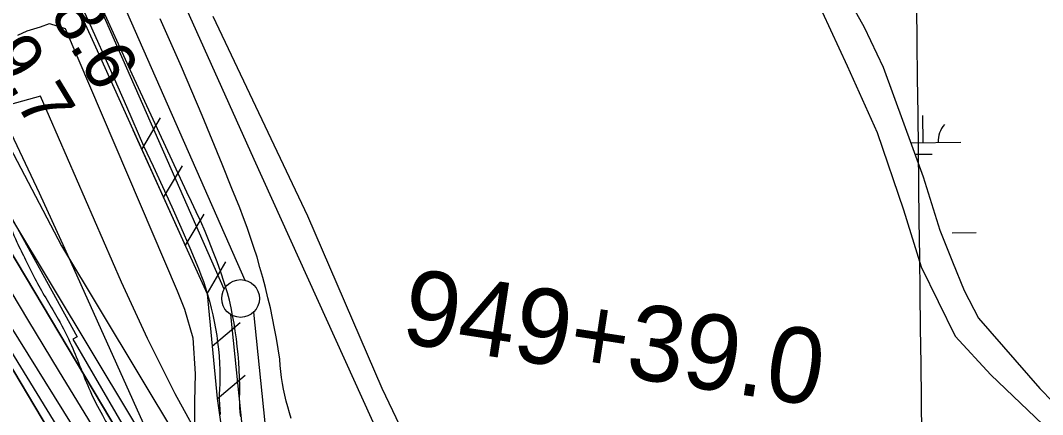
# Model space of a CAD drawing. Extents: x 3694830 to 3732949, y 415201 to 440970.
# Drawn here: x 3713542 to 3714898, y 437354 to 437876 of the extents above; entities that cross this region are included whole.
import ezdxf

# ---------------------------------------------------------------- set-up
doc = ezdxf.new("R2010")
doc.units = 0
for name, color, linetype in [('V-FLOD-BASE', 7, 'Continuous'), ('V-GRID-MAJR', 7, 'Continuous'), ('V-LEVE-TOET', 7, 'Continuous'), ('V-RIVR-EDGE', 7, 'Continuous'), ('V-RIVR-RANG', 7, 'Continuous'), ('V-ROAD-CNTR', 7, 'Continuous'), ('V-RRAP-FSHR', 7, 'Continuous'), ('V-RRAP-RVMT', 7, 'Continuous'), ('V-RRAP-RVMT-IDEN', 7, 'Continuous'), ('V-SITE-VEGE', 7, 'Continuous'), ('V-SURV-IDEN', 7, 'Continuous'), ('V-SURV-LINE', 7, 'Continuous'), ('V-TOPO-DPTH', 7, 'Continuous'), ('V-TOPO-MINR', 7, 'Continuous'), ('V-TOPO-WATR', 7, 'Continuous'), ('V-WETL-SWMP', 7, 'Continuous')]:
    doc.layers.add(name, color=color, linetype=linetype)

msp = doc.modelspace()

# ---------------------------------------------------------------- linework, layer by layer
at = {"layer": 'V-FLOD-BASE'}
msp.add_lwpolyline([(3713834.381, 437350.606), (3713833.668, 437356.848), (3713833.16, 437363.113), (3713832.8570000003, 437369.39), (3713832.759, 437375.67100000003), (3713832.865, 437381.954), (3713832.828, 437392.305), (3713832.595, 437402.656), (3713832.159, 437412.998), (3713831.522, 437423.33), (3713830.686, 437433.648), (3713829.6520000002, 437443.947), (3713828.417, 437454.224), (3713826.983, 437464.477), (3713825.3510000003, 437474.69800000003), (3713823.522, 437484.889), (3713821.4990000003, 437495.039), (3713819.2770000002, 437505.15), (3713816.86, 437515.216), (3713812.383, 437528.905), (3713807.6950000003, 437542.522), (3713802.801, 437556.067), (3713797.699, 437569.53500000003), (3713792.3910000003, 437582.923), (3713786.875, 437596.226), (3713781.159, 437609.446), (3713775.239, 437622.576), (3713769.119, 437635.614), (3713762.799, 437648.555), (3713726.488, 437726.75), (3713690.4020000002, 437805.049), (3713654.546, 437883.452)], dxfattribs=at)
at = {"layer": 'V-GRID-MAJR'}
msp.add_spline([(3714934.614, 420805.688), (3714862.3710000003, 426862.61), (3714790.0870000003, 432923.001), (3714717.8030000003, 438983.397), (3714717.762, 438986.86)], degree=3, dxfattribs=at)
at = {"layer": 'V-LEVE-TOET'}
for points in [[(3713613.014, 437918.18200000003), (3713636.421, 437866.194), (3713659.625, 437814.11100000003), (3713682.62, 437761.94), (3713705.4080000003, 437709.677), (3713718.083, 437682.892), (3713730.537, 437656.003), (3713742.772, 437629.01300000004), (3713754.785, 437601.924), (3713766.578, 437574.74100000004), (3713778.147, 437547.45900000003), (3713781.508, 437538.868), (3713784.663, 437530.201), (3713787.613, 437521.458), (3713790.355, 437512.65), (3713792.884, 437503.78), (3713795.205, 437494.85000000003), (3713797.312, 437485.87), (3713799.204, 437476.84), (3713800.882, 437467.77), (3713802.344, 437458.66000000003), (3713803.589, 437449.52), (3713804.617, 437440.353), (3713805.426, 437431.164), (3713806.018, 437421.958), (3713806.3910000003, 437412.74), (3713806.544, 437403.518), (3713806.4790000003, 437394.292), (3713806.028, 437387.51900000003), (3713805.787, 437380.734), (3713805.748, 437373.945), (3713805.916, 437367.158), (3713806.288, 437360.381), (3713806.8680000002, 437353.61600000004)], [(3713889.613, 437395.017), (3713888.366, 437402.944), (3713887.326, 437410.903), (3713886.486, 437418.884), (3713885.853, 437426.886), (3713883.805, 437440.597), (3713881.542, 437454.273), (3713879.066, 437467.913), (3713876.377, 437481.514), (3713873.475, 437495.07), (3713870.362, 437508.576), (3713867.038, 437522.036), (3713863.503, 437535.44), (3713859.7600000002, 437548.789), (3713855.807, 437562.074), (3713851.647, 437575.3), (3713847.281, 437588.456), (3713842.71, 437601.543), (3713837.934, 437614.558), (3713832.955, 437627.495), (3713827.776, 437640.355), (3713822.396, 437653.13), (3713809.4420000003, 437685.54600000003), (3713796.29, 437717.882), (3713782.937, 437750.136), (3713769.3850000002, 437782.306), (3713755.633, 437814.39), (3713741.682, 437846.39), (3713727.535, 437878.302)], [(3713901.316, 437348.351), (3713898.8680000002, 437355.994), (3713896.617, 437363.699), (3713894.565, 437371.458), (3713892.714, 437379.267), (3713891.063, 437387.12200000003), (3713889.613, 437395.017)]]:
    msp.add_lwpolyline(points, dxfattribs=at)
at = {"layer": 'V-RIVR-EDGE'}
msp.add_spline([(3712764.5746613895, 438963.5637189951), (3712781.043986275, 438936.13986885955), (3712845.442934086, 438831.07975002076), (3712877.404031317, 438773.57653147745), (3712900.8065843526, 438729.207085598), (3712930.9691192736, 438675.777745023), (3712959.37893203, 438644.96068643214), (3712991.861504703, 438615.4900339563), (3713022.105657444, 438595.0680956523), (3713032.0307326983, 438586.0003745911), (3713038.3262598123, 438571.967879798), (3713040.089044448, 438553.4250035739), (3713039.1567807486, 438542.12333479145), (3713040.0264335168, 438528.1042566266), (3713049.4043181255, 438480.6043770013), (3713055.2253279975, 438457.52987635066), (3713056.124050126, 438455.2668592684), (3713064.7049553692, 438451.17621051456), (3713071.476117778, 438446.6378777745), (3713075.5041556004, 438429.89803607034), (3713079.110224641, 438425.3675296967), (3713090.8551052, 438420.81689838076), (3713097.175229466, 438416.73183988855), (3713099.8646875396, 438407.2298514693), (3713107.045520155, 438385.50846524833), (3713112.433380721, 438370.1217379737), (3713121.4362547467, 438353.8217538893), (3713138.574586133, 438336.1451762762), (3713179.144539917, 438285.855213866), (3713213.830872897, 438233.3190051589), (3713236.3224052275, 438186.238858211), (3713252.501639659, 438146.4088631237), (3713274.102276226, 438104.7568266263), (3713297.9547493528, 438059.48195030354), (3713306.4696895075, 438028.7140860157), (3713313.182713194, 438000.6636311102), (3713317.6629072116, 437983.92267135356), (3713324.4117085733, 437970.34121470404), (3713338.3972451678, 437957.6461816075), (3713350.1465979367, 437954.9041750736), (3713362.3525791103, 437953.96967526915), (3713384.5093507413, 437954.3670468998), (3713392.64816226, 437954.3469219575), (3713397.6106998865, 437949.81306142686), (3713396.2329883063, 437941.22544786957), (3713391.6812389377, 437929.02841111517), (3713379.4439522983, 437917.30253744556), (3713365.4081033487, 437909.6505417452), (3713359.9598679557, 437900.6208344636), (3713359.4831146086, 437890.6745162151), (3713361.7181803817, 437880.2693334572), (3713365.7685792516, 437872.5726156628), (3713377.9309563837, 437854.00402423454), (3713377.8951787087, 437839.53502597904), (3713380.5466230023, 437814.6597269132), (3713385.018990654, 437794.75367378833), (3713393.56300017, 437775.7418705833), (3713410.235758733, 437752.6405366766), (3713439.5811893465, 437734.4816154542), (3713452.6668857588, 437723.5974432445), (3713462.125270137, 437708.65280969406), (3713469.74037011, 437679.695806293), (3713477.3934838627, 437666.1121135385), (3713494.5396416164, 437651.60062929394), (3713504.025977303, 437647.9599006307), (3713509.881646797, 437638.9022420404), (3713521.585159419, 437617.6218314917), (3713537.3234181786, 437582.31451641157), (3713549.021340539, 437558.7733248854), (3713562.9688633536, 437530.70498114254), (3713592.233794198, 437479.9908138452), (3713609.781795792, 437445.1311827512), (3713634.501685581, 437384.93291587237), (3713650.699926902, 437352.7895761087), (3713662.8578318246, 437332.41235989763), (3713677.2798718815, 437313.38602201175), (3713684.946402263, 437305.2282036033), (3713699.819480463, 437285.74859147), (3713712.8805797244, 437264.9169829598), (3713746.2406315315, 437224.5923456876), (3713766.5026883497, 437190.17816247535), (3713791.7194564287, 437148.0650253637), (3713815.137662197, 437110.0257662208), (3713839.47136088, 437076.50583292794), (3713865.17159062, 437047.05195123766), (3713904.3694230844, 436990.43515624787), (3713931.8458540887, 436947.86427267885), (3713955.249525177, 436903.9469829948), (3713978.2312274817, 436872.239028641), (3714023.2701947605, 436800.6865445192), (3714042.631293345, 436767.6310659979), (3714055.255889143, 436753.13076227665), (3714074.172657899, 436723.24149517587), (3714090.82529152, 436692.00134975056), (3714114.2311987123, 436648.9883724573), (3714175.9060288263, 436539.4133999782), (3714202.4658488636, 436491.8710343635), (3714226.7704781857, 436446.5950399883), (3714269.518477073, 436362.8399288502), (3714291.114641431, 436319.37926757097), (3714308.681649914, 436292.20629180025), (3714337.061275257, 436249.1810159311), (3714410.035538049, 436137.7694673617), (3714442.9322531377, 436092.92438618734), (3714478.0908672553, 436048.5258709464), (3714520.9227200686, 435998.6824744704), (3714541.6727107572, 435978.7361714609), (3714574.592904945, 435943.38637039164), (3714610.645768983, 435894.91621328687), (3714639.9475955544, 435859.1232004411), (3714680.0687472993, 435810.19082466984), (3714715.694052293, 435771.6692219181), (3714751.307058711, 435728.17390101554), (3714781.0554512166, 435690.1189891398), (3714796.804890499, 435659.3332360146), (3714804.8699105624, 435629.47080217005), (3714812.508489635, 435610.0090788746), (3714829.175657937, 435584.64696399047), (3714846.306162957, 435563.80529300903), (3714881.4670131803, 435520.31109015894), (3714921.5814566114, 435468.6657772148), (3714947.719307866, 435433.3327469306), (3714972.478329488, 435388.9599468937), (3714983.711797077, 435360.44615526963), (3715007.1188223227, 435317.88533417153), (3715035.507392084, 435278.47730786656), (3715072.4623324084, 435229.1006022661), (3715106.7076897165, 435181.0870735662), (3715135.9960996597, 435139.8681863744), (3715164.367898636, 435093.67781713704), (3715196.8158116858, 435050.19032260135), (3715238.7276993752, 434994.0189754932), (3715267.1229774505, 434957.3238863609), (3715313.945972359, 434875.8194937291), (3715349.0732810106, 434818.76060501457), (3715367.9442096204, 434770.3329338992), (3715397.2247931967, 434725.9489533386), (3715428.77510217, 434685.1766320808), (3715443.206086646, 434669.76754375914), (3715456.742821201, 434658.4300973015), (3715463.0540010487, 434650.7277892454), (3715463.932598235, 434640.3259606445), (3715467.9516916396, 434619.9688693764), (3715475.588034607, 434599.6028336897), (3715512.5452110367, 434551.1304404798), (3715543.6265930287, 434503.57689434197)], degree=3, dxfattribs=at)
at = {"layer": 'V-ROAD-CNTR'}
msp.add_lwpolyline([(3713275.612409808, 438977.64701883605), (3713439.9980810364, 438613.843746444), (3713576.923807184, 438310.58635295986), (3713709.103542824, 438009.4369552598), (3713851.646257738, 437692.1445898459), (3714043.466874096, 437268.886436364), (3714118.6117238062, 437106.67376078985), (3714217.9895250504, 436917.5881389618), (3714352.5432559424, 436698.413577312), (3714456.147048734, 436537.30989951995)], dxfattribs=at)
at = {"layer": 'V-RRAP-FSHR'}
for p, q in [((3713703.0670000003, 437705.016), (3713728.005, 437746.995)), ((3713731.858, 437641.215), (3713756.796, 437683.194)), ((3713760.649, 437577.414), (3713785.5870000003, 437619.393)), ((3713789.852, 437513.8), (3713814.4930000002, 437555.955)), ((3713796.419, 437444.107), (3713833.597, 437475.761)), ((3713803.021, 437374.422), (3713840.199, 437406.077))]:
    msp.add_line(p, q, dxfattribs=at)
for points in [[(3712836.12535258, 438964.417126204), (3713022.36306096, 438642.4431559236), (3713321.178549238, 438102.77877142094), (3713596.3232534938, 437577.46677093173), (3713955.669429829, 436980.23310637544), (3714386.52562223, 436277.64008172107), (3714825.7151266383, 435698.8588971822), (3715402.538423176, 434782.2642083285), (3716064.7059757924, 433686.1008793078)], [(3713100.3740000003, 438966.50200000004), (3713238.805, 438709.893), (3713359.2, 438476.12700000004), (3713506.535, 438160.492), (3713542.467, 438047.39), (3713566.59, 438006.46400000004), (3713641.56, 437841.316), (3713763.0670000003, 437572.056), (3713789.807, 437513.898), (3713802.99, 437374.753), (3713811.839, 437313.669), (3713972.602, 437015.821), (3714145.015, 436718.76300000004), (3714344.776, 436359.02)], [(3713691.262, 437731.177), (3713763.0670000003, 437572.056), (3713789.807, 437513.898), (3713802.99, 437374.753), (3713811.839, 437313.669), (3713871.6550000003, 437202.847)]]:
    msp.add_lwpolyline(points, dxfattribs=at)
at = {"layer": 'V-RRAP-RVMT'}
for p, q in [((3713473.1960000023, 437717.84600000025), (3713617.2350000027, 437456.64900000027)), ((3713617.235000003, 437456.64900000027), (3713611.3930000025, 437453.46400000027)), ((3713611.3930000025, 437453.46400000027), (3713746.0040000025, 437223.05900000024))]:
    msp.add_line(p, q, dxfattribs=at)
at = {"layer": 'V-SITE-VEGE'}
for points in [[(3714605.103, 437887.403), (3714638.432, 437815.963), (3714678.132, 437727.427), (3714713.276, 437624.82300000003), (3714736.707, 437549.385), (3714781.788, 437457.476), (3714829, 437406.444), (3714947.166, 437293.78)], [(3713538.6040000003, 437856.548), (3713550.819, 437862.096), (3713568.4790000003, 437867.691), (3713580.701, 437871.87700000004), (3713601.187, 437865.235), (3713749.786, 437517.772), (3713759.522, 437493.335), (3713770.733, 437455.289), (3713773.848, 437407.643), (3713772.789, 437370.858), (3713773.103, 437332.72500000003)], [(3714558.605, 436458.82300000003), (3714361.364, 436746.395), (3714257.8310000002, 436918.59), (3714138.275, 437143.661), (3714021.676, 437388.244), (3713923.139, 437616.602), (3713797.799, 437881.382)], [(3713713.244, 437324.06), (3713600.864, 437573.754), (3713567.569, 437647.029), (3713530.146, 437725.721)]]:
    msp.add_lwpolyline(points, dxfattribs=at)
at = {"layer": 'V-SURV-LINE'}
for points in [[(3713570.0963743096, 438144.34842742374), (3713839.750251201, 437531.81852128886)], [(3713812.287665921, 437519.7434811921), (3713542.633548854, 438132.2739328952)], [(3713838.1025304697, 437322.4506904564), (3713821.2012429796, 437486.0792267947)], [(3713851.0414905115, 437489.1711064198), (3713867.9427043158, 437325.54328346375)]]:
    msp.add_lwpolyline(points, dxfattribs=at)
msp.add_circle((3713834.069400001, 437507.4953199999), 25, dxfattribs=at)
at = {"layer": 'V-TOPO-DPTH'}
for points in [[(3714177.188763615, 436519.2192414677), (3714139.3605185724, 436802.4144629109), (3714130.683258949, 436804.92420852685), (3714098.320648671, 436842.7363504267), (3714066.999439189, 436881.3591943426), (3714037.2403308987, 436921.1980912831), (3714008.5226234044, 436961.84769023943), (3713931.385351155, 437075.7840136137), (3713923.525183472, 437087.53973183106), (3713915.7564023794, 437099.35478606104), (3713908.1247011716, 437111.25884431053), (3713900.5843865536, 437123.2222385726), (3713828.6517366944, 437238.8257298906), (3713786.8099626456, 437309.4738987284), (3713747.0871790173, 437381.2351393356), (3713710.542881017, 437454.6659875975), (3713676.117573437, 437529.20990762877), (3713568.7800000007, 437775.68), (3713429.880790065, 437737.42249259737)], [(3713429.880790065, 437737.42249259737), (3713439.751540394, 437720.1924559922), (3713449.691474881, 437703.00270461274), (3713459.7351856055, 437685.8733810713), (3713469.848080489, 437668.78434275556), (3713695.058003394, 437290.8309432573), (3713719.1406401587, 437250.5536783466), (3713743.304451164, 437210.32533954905), (3713767.5900235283, 437170.1703899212), (3713791.9567701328, 437130.06436640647), (3713831.5531429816, 437065.11331918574), (3713836.187439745, 437057.5224884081), (3713840.828209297, 437049.93562263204), (3713845.4786880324, 437042.3547043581), (3713850.1356395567, 437034.77775108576), (3713916.0000152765, 436927.7687039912), (3713953.8145714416, 436866.8296738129), (3713991.923174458, 436806.0765846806), (3714030.472847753, 436745.6024071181), (3714069.316567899, 436685.3141706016), (3714177.188763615, 436519.2192414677)], [(3713469.848080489, 437668.78434275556), (3713695.058003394, 437290.8309432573), (3713719.1406401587, 437250.5536783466), (3713743.304451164, 437210.32533954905), (3713767.5900235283, 437170.1703899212), (3713791.9567701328, 437130.06436640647), (3713831.5531429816, 437065.11331918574), (3713836.187439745, 437057.5224884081), (3713840.828209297, 437049.93562263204), (3713845.4786880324, 437042.3547043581), (3713850.1356395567, 437034.77775108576), (3713916.0000152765, 436927.7687039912), (3713953.8145714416, 436866.8296738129), (3713991.923174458, 436806.0765846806), (3714030.472847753, 436745.6024071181), (3714069.316567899, 436685.3141706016), (3714177.188763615, 436519.2192414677), (3714194.9197041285, 436492.17370914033), (3714212.8047643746, 436465.2314440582)], [(3713392.13196536, 437647.5676874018), (3713701.6948252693, 437127.81008804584), (3713713.8189783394, 437107.5396274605), (3713725.99338629, 437087.29952287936), (3713738.2431765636, 437067.1049523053), (3713750.543221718, 437046.9407377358), (3713762.939631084, 437026.70350869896), (3713769.089323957, 437016.6869473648), (3713775.2525634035, 437006.6787472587), (3713781.436122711, 436996.6830889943), (3713787.6332285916, 436986.6957919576), (3713793.8550323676, 436976.7239055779), (3713800.096219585, 436966.76420519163), (3713806.366481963, 436956.8227837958), (3713812.656127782, 436946.8935483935), (3714125.529585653, 436454.56419911)], [(3714125.529585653, 436454.56419911), (3713812.656127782, 436946.8935483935), (3713806.366481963, 436956.8227837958), (3713800.096219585, 436966.76420519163), (3713793.8550323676, 436976.7239055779), (3713787.6332285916, 436986.6957919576), (3713781.436122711, 436996.6830889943), (3713775.2525634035, 437006.6787472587), (3713769.089323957, 437016.6869473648), (3713762.939631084, 437026.70350869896), (3713750.543221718, 437046.9407377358), (3713738.2431765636, 437067.1049523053), (3713725.99338629, 437087.29952287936), (3713713.8189783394, 437107.5396274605), (3713701.6948252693, 437127.81008804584), (3713392.13196536, 437647.5676874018)], [(3714163.2437543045, 436447.65315649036), (3714111.5148574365, 436529.46501939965), (3714081.5758338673, 436577.0596173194), (3714051.784791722, 436624.7461856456), (3714022.2157217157, 436672.5707095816), (3713992.794633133, 436720.48720392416), (3713826.6450484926, 436992.50154933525), (3713816.154963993, 437009.6224305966), (3713805.6334606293, 437026.72392196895), (3713795.064828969, 437043.7963285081), (3713784.464778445, 437060.8493451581), (3713447.023164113, 437602.0483736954)], [(3714163.2437543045, 436447.65315649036), (3714111.5148574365, 436529.46501939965), (3714081.5758338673, 436577.0596173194), (3714051.784791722, 436624.7461856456), (3714022.2157217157, 436672.5707095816), (3713992.794633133, 436720.48720392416), (3713826.6450484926, 436992.50154933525), (3713816.154963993, 437009.6224305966), (3713805.6334606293, 437026.72392196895), (3713795.064828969, 437043.7963285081), (3713784.464778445, 437060.8493451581), (3713447.023164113, 437602.0483736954)]]:
    msp.add_lwpolyline(points, dxfattribs=at)
at = {"layer": 'V-TOPO-MINR'}
for points in [[(3714139.3605185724, 436802.4144629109), (3714130.683258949, 436804.92420852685), (3714098.320648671, 436842.7363504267), (3714066.999439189, 436881.3591943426), (3714037.2403308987, 436921.1980912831), (3714008.5226234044, 436961.84769023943), (3713931.385351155, 437075.7840136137), (3713923.525183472, 437087.53973183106), (3713915.7564023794, 437099.35478606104), (3713908.1247011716, 437111.25884431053), (3713900.5843865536, 437123.2222385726), (3713828.6517366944, 437238.8257298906), (3713786.8099626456, 437309.4738987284), (3713747.0871790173, 437381.2351393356), (3713710.542881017, 437454.6659875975), (3713676.117573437, 437529.20990762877), (3713568.7800000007, 437775.68)], [(3714252.645918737, 436481.1161798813), (3714246.288818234, 436490.37593930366), (3714239.991066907, 436499.67616508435), (3714233.7328816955, 436509.0033684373), (3714030.6757697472, 436813.7415034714), (3714002.854382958, 436855.6269949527), (3713975.1147951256, 436897.56641825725), (3713947.4979057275, 436939.5867392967), (3713919.962815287, 436981.6609921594), (3713913.5309647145, 436991.5204242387), (3713889.366318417, 437028.76509225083), (3713865.3258895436, 437066.0893310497), (3713841.4717868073, 437103.53292602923), (3713817.7419014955, 437141.0560917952), (3713805.9356660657, 437159.82823960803), (3713776.5356480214, 437206.88318226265), (3713747.322036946, 437254.05281090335), (3713718.388036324, 437301.3944685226), (3713689.6404426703, 437348.8508121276), (3713477.838008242, 437700.8386168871)], [(3714125.529585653, 436454.56419911), (3713812.656127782, 436946.8935483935), (3713806.366481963, 436956.8227837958), (3713800.096219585, 436966.76420519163), (3713793.8550323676, 436976.7239055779), (3713787.6332285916, 436986.6957919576), (3713781.436122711, 436996.6830889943), (3713775.2525634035, 437006.6787472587), (3713769.089323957, 437016.6869473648), (3713762.939631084, 437026.70350869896), (3713750.543221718, 437046.9407377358), (3713738.2431765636, 437067.1049523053), (3713725.99338629, 437087.29952287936), (3713713.8189783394, 437107.5396274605), (3713701.6948252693, 437127.81008804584), (3713392.13196536, 437647.5676874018)], [(3714163.2437543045, 436447.65315649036), (3714111.5148574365, 436529.46501939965), (3714081.5758338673, 436577.0596173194), (3714051.784791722, 436624.7461856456), (3714022.2157217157, 436672.5707095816), (3713992.794633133, 436720.48720392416), (3713826.6450484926, 436992.50154933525), (3713816.154963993, 437009.6224305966), (3713805.6334606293, 437026.72392196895), (3713795.064828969, 437043.7963285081), (3713784.464778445, 437060.8493451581), (3713447.023164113, 437602.0483736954)], [(3714153.4268562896, 436488.4276171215), (3713853.564809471, 436986.22740243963), (3713837.986802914, 437012.00861394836), (3713822.361912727, 437037.7612920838), (3713806.666697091, 437063.4711701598), (3713790.924597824, 437089.152514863), (3713678.7304556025, 437271.6236769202), (3713636.2731174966, 437340.9074085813), (3713593.9540044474, 437410.27518408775), (3713551.8422289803, 437479.7690253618), (3713509.8686785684, 437549.34691048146)], [(3714145.2101314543, 436450.9578269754), (3714003.223262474, 436674.70242765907), (3713967.3641318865, 436731.45408298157), (3713931.6530343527, 436788.2983344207), (3713896.1639863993, 436845.2814800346), (3713860.822971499, 436902.35722176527), (3713801.787916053, 436998.11569058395), (3713796.071841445, 437007.37941159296), (3713790.3509453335, 437016.64015147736), (3713784.6228169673, 437025.8964196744), (3713778.889867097, 437035.1497067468), (3713599.3074520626, 437324.752601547), (3713564.2291399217, 437381.6059231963), (3713529.3214527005, 437438.56329051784)]]:
    msp.add_lwpolyline(points, dxfattribs=at)
at = {"layer": 'V-TOPO-WATR'}
msp.add_lwpolyline([(3714212.8047643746, 436465.2314440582), (3714194.9197041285, 436492.17370914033), (3714177.188763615, 436519.2192414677), (3714069.316567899, 436685.3141706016), (3714030.472847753, 436745.6024071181), (3713991.923174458, 436806.0765846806), (3713953.8145714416, 436866.8296738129), (3713916.0000152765, 436927.7687039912), (3713850.1356395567, 437034.77775108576), (3713845.4786880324, 437042.3547043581), (3713840.828209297, 437049.93562263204), (3713836.187439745, 437057.5224884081), (3713831.5531429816, 437065.11331918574), (3713791.9567701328, 437130.06436640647), (3713767.5900235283, 437170.1703899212), (3713743.304451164, 437210.32533954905), (3713719.1406401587, 437250.5536783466), (3713695.058003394, 437290.8309432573), (3713469.848080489, 437668.78434275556)], dxfattribs=at)
at = {"layer": 'V-WETL-SWMP'}
for p, q in [((3714632.063691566, 437918.5050921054), (3714661.0906810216, 437866.98609070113)), ((3714661.0906810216, 437866.98609070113), (3714686.042672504, 437814.07108956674)), ((3714686.042672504, 437814.07108956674), (3714738.996656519, 437668.7670874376)), ((3714739.0406589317, 437714.21044257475), (3714738.61130579, 437750.2078820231)), ((3714722.507335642, 437714.013245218), (3714789.0370908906, 437714.8067633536)), ((3714728.1070046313, 437698.6479364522), (3714751.223840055, 437698.92365711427)), ((3714738.996656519, 437668.7670874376), (3714761.3706503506, 437598.12408661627)), ((3714761.3706503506, 437598.12408661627), (3714778.061645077, 437556.0380859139)), ((3714777.6260313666, 437594.59112069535), (3714809.62374782, 437594.97276599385)), ((3714778.061645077, 437556.0380859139), (3714793.357640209, 437518.0260852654)), ((3714793.357640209, 437518.0260852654), (3714812.727633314, 437481.41008434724)), ((3714812.727633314, 437481.41008434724), (3714893.8566006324, 437388.09607999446)), ((3714893.8566006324, 437388.09607999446), (3715019.690549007, 437258.1020731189))]:
    msp.add_line(p, q, dxfattribs=at)
msp.add_arc((3714794.273990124, 437715.3440622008), 35.24628790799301, 139.91152675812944, 181.45518509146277, dxfattribs=at)

# ---------------------------------------------------------------- texts
at = {"layer": 'V-RIVR-RANG'}
for s, p in [('8.6', (3713580.207501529, 437885.0364868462)), ('9.7', (3713495.8043477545, 437831.36590111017))]:
    msp.add_text(s, height=67, rotation=301.24832571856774, dxfattribs=at).set_placement(p)
at = {"layer": 'V-RRAP-RVMT-IDEN'}
msp.add_text('BELAIR', height=99.9998019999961, rotation=302.0180542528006, dxfattribs=at).set_placement((3713339.1967183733, 437488.15951337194))
at = {"layer": 'V-SURV-IDEN'}
msp.add_text('949+39.0', height=100.00000000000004, rotation=351.30208897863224, dxfattribs=at).set_placement((3714044.598173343, 437449.2799528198))

doc.saveas('drawing.dxf')
